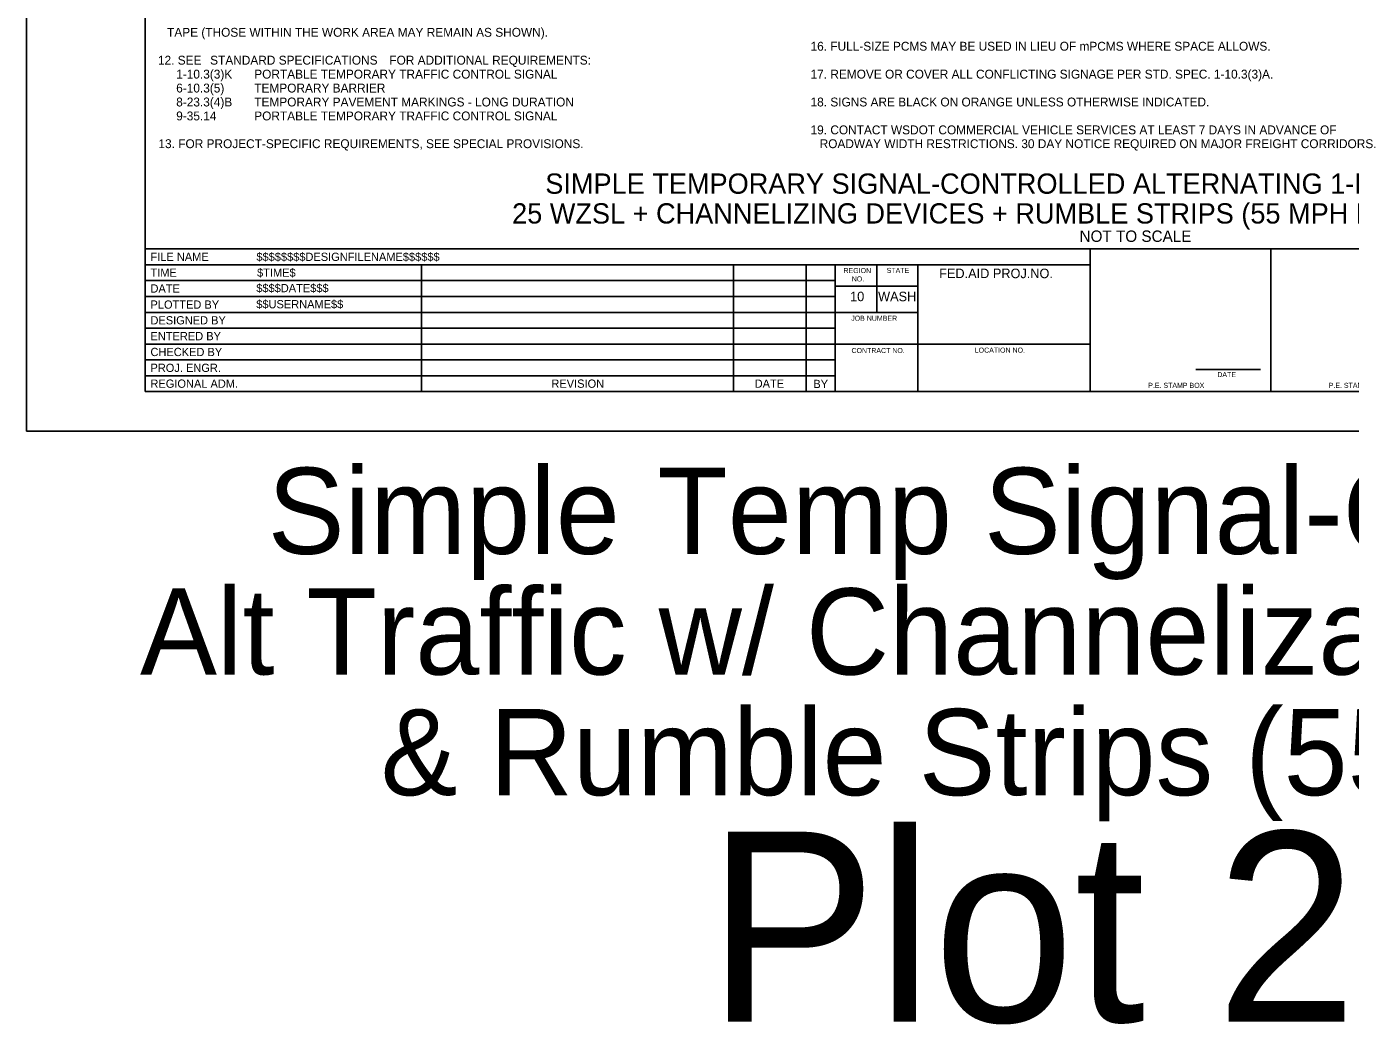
# Model space of a CAD drawing. Extents: x 99977 to 100176, y 99905 to 100011.
# Drawn here: x 100059.06 to 100069.51, y 99935.01 to 99942.88 of the extents above; entities that cross this region are included whole.
import ezdxf

# ---------------------------------------------------------------- set-up
doc = ezdxf.new("R2010")
doc.units = 0
for name, color, linetype in [('SH_DE_DetailHeading1Text', 7, 'Continuous'), ('SH_GI_GeneralNotesBodyText', 7, 'Continuous'), ('SH_GI_PlotLimits', 7, 'Continuous'), ('SH_GI_SheetBorder', 7, 'Continuous'), ('SH_GI_SheetLocationText', 7, 'Continuous'), ('SH_GI_SheetTextInCells', 7, 'Continuous'), ('SH_GI_TitleBlockText', 7, 'Continuous')]:
    doc.layers.add(name, color=color, linetype=linetype)

msp = doc.modelspace()

# ---------------------------------------------------------------- linework, layer by layer
at = {"layer": 'SH_GI_PlotLimits'}
msp.add_lwpolyline([(100059.062, 99939.687), (100076.062, 99939.687), (100076.062, 99950.687), (100059.062, 99950.687)], close=True, dxfattribs=at)
at = {"layer": 'SH_GI_SheetBorder'}
for p, q in [((100060, 99950.375), (100060, 99940)), ((100060, 99941.126), (100075.75, 99941.126)), ((100067.457, 99940), (100067.457, 99941.126)), ((100068.883, 99940), (100068.883, 99941.126)), ((100060, 99941.001), (100067.457, 99941.001)), ((100062.179, 99941.001), (100062.179, 99940)), ((100064.641, 99941.001), (100064.641, 99940)), ((100065.216, 99941.001), (100065.216, 99940)), ((100065.445, 99941.001), (100065.445, 99940)), ((100065.772, 99940.625), (100065.772, 99941.001)), ((100066.096, 99940), (100066.096, 99941.001)), ((100060, 99940.876), (100062.182, 99940.876)), ((100062.182, 99940.876), (100065.447, 99940.876)), ((100060, 99940.751), (100062.182, 99940.751)), ((100062.182, 99940.751), (100065.447, 99940.751)), ((100066.096, 99940.831), (100065.447, 99940.831)), ((100060, 99940.625), (100065.447, 99940.625)), ((100066.096, 99940.625), (100065.447, 99940.625)), ((100060, 99940.5), (100065.447, 99940.5)), ((100060, 99940.375), (100065.447, 99940.375)), ((100067.457, 99940.375), (100065.447, 99940.375)), ((100060, 99940.25), (100065.447, 99940.25)), ((100060, 99940.125), (100065.447, 99940.125)), ((100068.29, 99940.173), (100068.802, 99940.173)), ((100060, 99940), (100075.75, 99940))]:
    msp.add_line(p, q, dxfattribs=at)

# ---------------------------------------------------------------- texts
at = {"layer": 'SH_DE_DetailHeading1Text'}
for s, height, p in [('SIMPLE TEMPORARY SIGNAL-CONTROLLED ALTERNATING 1-LANE, 2-WAY TRAFFIC', 0.16, (100063.157, 99941.561)), ('25 WZSL + CHANNELIZING DEVICES + RUMBLE STRIPS (55 MPH HIGHWAYS, 8+ DAYS)', 0.16, (100062.895, 99941.326)), ('NOT TO SCALE', 0.09, (100067.373, 99941.181))]:
    msp.add_text(s, height=height, rotation=360, dxfattribs=at).set_placement(p)
at = {"layer": 'SH_GI_GeneralNotesBodyText'}
for s, p in [('TAPE (THOSE WITHIN THE WORK AREA MAY REMAIN AS SHOWN).', (100060.172, 99942.8)), ('16. FULL-SIZE PCMS MAY BE USED IN LIEU OF mPCMS WHERE SPACE ALLOWS.', (100065.25, 99942.69)), ('12. SEE ', (100060.1, 99942.58)), ('STANDARD SPECIFICATIONS', (100060.512, 99942.58)), (' FOR ADDITIONAL REQUIREMENTS:', (100061.9, 99942.58)), ('1-10.3(3)K', (100060.244, 99942.47)), ('PORTABLE TEMPORARY TRAFFIC CONTROL SIGNAL', (100060.86, 99942.47)), ('17. REMOVE OR COVER ALL CONFLICTING SIGNAGE PER STD. SPEC. 1-10.3(3)A.', (100065.25, 99942.47)), ('6-10.3(5)', (100060.244, 99942.36)), ('TEMPORARY BARRIER', (100060.86, 99942.36)), ('8-23.3(4)B', (100060.244, 99942.25)), ('TEMPORARY PAVEMENT MARKINGS - LONG DURATION', (100060.86, 99942.25)), ('18. SIGNS ARE BLACK ON ORANGE UNLESS OTHERWISE INDICATED.', (100065.25, 99942.25)), ('9-35.14', (100060.244, 99942.14)), ('PORTABLE TEMPORARY TRAFFIC CONTROL SIGNAL', (100060.86, 99942.14)), ('19. CONTACT WSDOT COMMERCIAL VEHICLE SERVICES AT LEAST 7 DAYS IN ADVANCE OF ', (100065.25, 99942.03)), ('13. FOR PROJECT-SPECIFIC REQUIREMENTS, SEE SPECIAL PROVISIONS.', (100060.104, 99941.921)), ('ROADWAY WIDTH RESTRICTIONS. 30 DAY NOTICE REQUIRED ON MAJOR FREIGHT CORRIDORS.', (100065.322, 99941.921))]:
    msp.add_text(s, height=0.07, rotation=360, dxfattribs=at).set_placement(p)
at = {"layer": 'SH_GI_SheetLocationText'}
for s, height, p in [('Simple', 0.68, (100060.966, 99938.719)), (' Temp Signal-Controlled', 0.68, (100063.789, 99938.719)), ('Alt Traffic w/ Channelization Devices', 0.68, (100059.959, 99937.767)), ('& Rumble Strips (55 mph)', 0.68, (100061.858, 99936.815)), ('Plot 24', 1.5, (100064.434, 99935.027))]:
    msp.add_text(s, height=height, dxfattribs=at).set_placement(p)
at = {"layer": 'SH_GI_SheetTextInCells'}
for s, height, p in [('FILE NAME', 0.0651, (100060.041, 99941.031)), ('TIME', 0.0651, (100060.041, 99940.906)), ('REGION', 0.04, (100065.51, 99940.935)), ('STATE', 0.04, (100065.851, 99940.936)), ('FED.AID PROJ.NO.', 0.07506, (100066.265, 99940.895)), ('DATE', 0.0651, (100060.041, 99940.781)), ('NO.', 0.04, (100065.575, 99940.869)), ('10', 0.0751, (100065.562, 99940.713)), ('WASH', 0.0751, (100065.783, 99940.713)), ('PLOTTED BY', 0.0651, (100060.041, 99940.654)), ('DESIGNED BY', 0.06505, (100060.041, 99940.53)), ('JOB NUMBER', 0.04, (100065.571, 99940.559)), ('ENTERED BY', 0.0651, (100060.041, 99940.405)), ('CHECKED BY', 0.0651, (100060.041, 99940.28)), ('CONTRACT NO.', 0.04003, (100065.573, 99940.304)), ('LOCATION NO.', 0.04003, (100066.546, 99940.307)), ('PROJ. ENGR.', 0.06505, (100060.041, 99940.155)), ('DATE', 0.04, (100068.46, 99940.114)), ('REGIONAL ADM.', 0.06505, (100060.041, 99940.03)), ('REVISION', 0.0651, (100063.205, 99940.03)), ('DATE', 0.0651, (100064.809, 99940.03)), ('BY', 0.0651, (100065.272, 99940.028)), ('P.E. STAMP BOX', 0.04003, (100067.915, 99940.029)), ('P.E. STAMP BOX', 0.04003, (100069.339, 99940.029))]:
    msp.add_text(s, height=height, dxfattribs=at).set_placement(p)
at = {"layer": 'SH_GI_TitleBlockText'}
for s, height, p in [('$$$$$$$$DESIGNFILENAME$$$$$$', 0.06505, (100060.877, 99941.031)), ('$TIME$', 0.0651, (100060.882, 99940.906)), ('$$$$DATE$$$', 0.06505, (100060.876, 99940.784)), ('$$USERNAME$$', 0.06505, (100060.876, 99940.657))]:
    msp.add_text(s, height=height, dxfattribs=at).set_placement(p)

doc.saveas('drawing.dxf')
